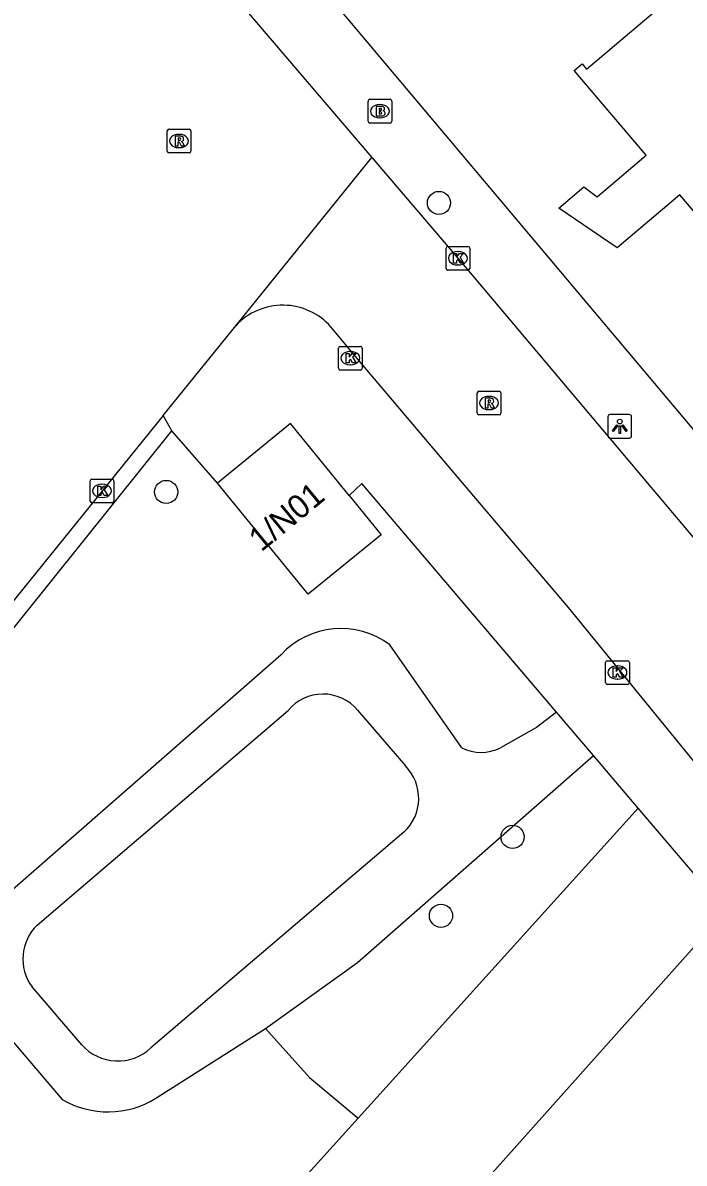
# Model space of a CAD drawing. Extents: x 159888 to 160757, y 384031 to 384746.
# Drawn here: x 160344.93 to 160372.85, y 384343.98 to 384392.1 of the extents above; entities that cross this region are included whole.
import ezdxf

# ---------------------------------------------------------------- set-up
doc = ezdxf.new("R2010")
doc.units = 0
for name, color, linetype in [('IMGEO_Boom', 7, 'Continuous'), ('IMGEO_Brandkraan', 7, 'Continuous'), ('IMGEO_Groenvoorziening', 7, 'Continuous'), ('IMGEO_Kolk', 7, 'Continuous'), ('IMGEO_Lichtpunt', 7, 'Continuous'), ('IMGEO_Pand', 7, 'Continuous'), ('IMGEO_Pand_nummerreeks', 7, 'Continuous'), ('IMGEO_Rijbaan_lokaal_open', 7, 'Continuous'), ('IMGEO_Rioolput', 7, 'Continuous'), ('IMGEO_Voetpad_gesloten', 7, 'Continuous'), ('IMGEO_Voetpad_open', 7, 'Continuous')]:
    doc.layers.add(name, color=color, linetype=linetype)

msp = doc.modelspace()

# ---------------------------------------------------------------- linework, layer by layer
at = {"layer": 'IMGEO_Boom'}
for centre in [(160362.5, 384384.5), (160350.985, 384372.306), (160365.607, 384357.751), (160362.585, 384354.424)]:
    msp.add_circle(centre, 0.489, dxfattribs=at)
at = {"layer": 'IMGEO_Brandkraan'}
for p, q in [((160359.582, 384388.872), (160360.434, 384388.872)), ((160359.507, 384387.946), (160359.507, 384388.798)), ((160359.995, 384388.652), (160360.02, 384388.652)), ((160360.508, 384388.798), (160360.508, 384387.946)), ((160360.018, 384388.092), (160359.993, 384388.092)), ((160360.434, 384387.872), (160359.582, 384387.872))]:
    msp.add_line(p, q, dxfattribs=at)
for points in [[(160359.582, 384388.872), (160360.434, 384388.872)], [(160359.507, 384387.946), (160359.507, 384388.798)], [(160359.855, 384388.572), (160359.855, 384388.172), (160360.068, 384388.172)], [(160360.086, 384388.572), (160359.855, 384388.572)], [(160360.034, 384388.491), (160359.98, 384388.491), (160359.98, 384388.415)], [(160359.98, 384388.415), (160360.033, 384388.415)], [(160360.508, 384388.798), (160360.508, 384387.946)], [(160360.042, 384388.339), (160359.98, 384388.339), (160359.98, 384388.258)], [(160359.98, 384388.258), (160360.042, 384388.258)], [(160360.434, 384387.872), (160359.582, 384387.872)]]:
    msp.add_lwpolyline(points, dxfattribs=at)
for centre, radius, start, end in [((160359.584, 384388.796), 0.0765, 91.552, 178.448), ((160359.584, 384388.796), 0.0765, 91.552, 178.448), ((160360.432, 384388.796), 0.0765, 1.552, 88.448), ((160360.432, 384388.796), 0.0765, 1.552, 88.448), ((160360.035, 384388.453), 0.0379, 267.8285, 90.9355), ((160360.09, 384388.427), 0.145, 59.4692, 91.5367), ((160360.115, 384388.474), 0.0922, 285.5137, 58.1501), ((160360.12, 384388.282), 0.105, 301.3115, 78.989), ((160359.584, 384387.948), 0.0765, 181.552, 268.448), ((160359.584, 384387.948), 0.0765, 181.552, 268.448), ((160360.043, 384388.298), 0.0404, 269.8759, 90.5077), ((160360.074, 384388.423), 0.251, 268.6676, 293.5347), ((160360.432, 384387.948), 0.0765, 271.552, 358.448), ((160360.432, 384387.948), 0.0765, 271.552, 358.448)]:
    msp.add_arc(centre, radius, start, end, dxfattribs=at)
for centre, major_axis, ratio, start_param, end_param in [((160359.994, 384388.372), (-0.387, 0.002), 0.722429, 4.712389, 7.853982), ((160360.019, 384388.372), (-0.39, 0.002), 0.717154, 1.570796, 4.712389)]:
    msp.add_ellipse(centre, major_axis=major_axis, ratio=ratio, start_param=start_param, end_param=end_param, dxfattribs=at)
at = {"layer": 'IMGEO_Groenvoorziening'}
for points in [[(160370.91, 384358.966), (160359.082, 384345.88)], [(160355.178, 384349.66), (160357.029, 384347.606), (160359.082, 384345.88)], [(160359.082, 384345.88), (160347.472, 384333.034)]]:
    msp.add_lwpolyline(points, dxfattribs=at)
at = {"layer": 'IMGEO_Kolk'}
for p, q in [((160362.872, 384382.665), (160363.724, 384382.665)), ((160362.797, 384381.739), (160362.797, 384382.591)), ((160363.285, 384382.445), (160363.31, 384382.445)), ((160363.798, 384382.591), (160363.798, 384381.739)), ((160363.724, 384381.665), (160362.872, 384381.665)), ((160363.308, 384381.885), (160363.283, 384381.885)), ((160358.26, 384377.523), (160358.26, 384378.375)), ((160358.335, 384378.449), (160359.187, 384378.449)), ((160359.261, 384378.375), (160359.261, 384377.523)), ((160358.748, 384378.229), (160358.773, 384378.229)), ((160359.187, 384377.449), (160358.335, 384377.449)), ((160358.771, 384377.669), (160358.746, 384377.669)), ((160347.777, 384371.924), (160347.777, 384372.776)), ((160347.852, 384372.85), (160348.704, 384372.85)), ((160348.265, 384372.63), (160348.29, 384372.63)), ((160348.778, 384372.776), (160348.778, 384371.924)), ((160348.288, 384372.07), (160348.263, 384372.07)), ((160348.704, 384371.85), (160347.852, 384371.85)), ((160369.534, 384364.26), (160369.534, 384365.112)), ((160369.609, 384365.186), (160370.461, 384365.186)), ((160370.022, 384364.966), (160370.047, 384364.966)), ((160370.535, 384365.112), (160370.535, 384364.26)), ((160370.045, 384364.406), (160370.02, 384364.406)), ((160370.461, 384364.186), (160369.609, 384364.186))]:
    msp.add_line(p, q, dxfattribs=at)
for points in [[(160362.872, 384382.665), (160363.724, 384382.665)], [(160362.797, 384381.739), (160362.797, 384382.591)], [(160363.118, 384382.365), (160363.241, 384382.365), (160363.241, 384382.214), (160363.371, 384382.365), (160363.535, 384382.365), (160363.389, 384382.214), (160363.542, 384381.965), (160363.39, 384381.965), (160363.305, 384382.129), (160363.241, 384382.062), (160363.241, 384381.965), (160363.118, 384381.965), (160363.118, 384382.365)], [(160363.798, 384382.591), (160363.798, 384381.739)], [(160363.724, 384381.665), (160362.872, 384381.665)], [(160358.26, 384377.523), (160358.26, 384378.375)], [(160358.335, 384378.449), (160359.187, 384378.449)], [(160359.261, 384378.375), (160359.261, 384377.523)], [(160358.581, 384378.149), (160358.704, 384378.149), (160358.704, 384377.998), (160358.834, 384378.149), (160358.998, 384378.149), (160358.852, 384377.998), (160359.005, 384377.749), (160358.853, 384377.749), (160358.768, 384377.913), (160358.704, 384377.846), (160358.704, 384377.749), (160358.581, 384377.749), (160358.581, 384378.149)], [(160359.187, 384377.449), (160358.335, 384377.449)], [(160347.777, 384371.924), (160347.777, 384372.776)], [(160347.852, 384372.85), (160348.704, 384372.85)], [(160348.098, 384372.55), (160348.221, 384372.55), (160348.221, 384372.399), (160348.351, 384372.55), (160348.515, 384372.55), (160348.369, 384372.399), (160348.522, 384372.15), (160348.37, 384372.15), (160348.285, 384372.314), (160348.221, 384372.247), (160348.221, 384372.15), (160348.098, 384372.15), (160348.098, 384372.55)], [(160348.778, 384372.776), (160348.778, 384371.924)], [(160348.704, 384371.85), (160347.852, 384371.85)], [(160369.534, 384364.26), (160369.534, 384365.112)], [(160369.609, 384365.186), (160370.461, 384365.186)], [(160369.855, 384364.886), (160369.978, 384364.886), (160369.978, 384364.735), (160370.108, 384364.886), (160370.272, 384364.886), (160370.126, 384364.735), (160370.279, 384364.486), (160370.127, 384364.486), (160370.042, 384364.65), (160369.978, 384364.583), (160369.978, 384364.486), (160369.855, 384364.486), (160369.855, 384364.886)], [(160370.535, 384365.112), (160370.535, 384364.26)], [(160370.461, 384364.186), (160369.609, 384364.186)]]:
    msp.add_lwpolyline(points, dxfattribs=at)
for centre, start, end in [((160362.874, 384382.589), 91.552, 178.448), ((160362.874, 384382.589), 91.552, 178.448), ((160363.722, 384382.589), 1.552, 88.448), ((160363.722, 384382.589), 1.552, 88.448), ((160362.874, 384381.741), 181.552, 268.448), ((160362.874, 384381.741), 181.552, 268.448), ((160363.722, 384381.741), 271.552, 358.448), ((160363.722, 384381.741), 271.552, 358.448), ((160358.337, 384378.373), 91.552, 178.448), ((160358.337, 384378.373), 91.552, 178.448), ((160359.185, 384378.373), 1.552, 88.448), ((160359.185, 384378.373), 1.552, 88.448), ((160358.337, 384377.525), 181.552, 268.448), ((160358.337, 384377.525), 181.552, 268.448), ((160359.185, 384377.525), 271.552, 358.448), ((160359.185, 384377.525), 271.552, 358.448), ((160347.854, 384372.774), 91.552, 178.448), ((160347.854, 384372.774), 91.552, 178.448), ((160348.702, 384372.774), 1.552, 88.448), ((160348.702, 384372.774), 1.552, 88.448), ((160347.854, 384371.926), 181.552, 268.448), ((160347.854, 384371.926), 181.552, 268.448), ((160348.702, 384371.926), 271.552, 358.448), ((160348.702, 384371.926), 271.552, 358.448), ((160369.611, 384365.11), 91.552, 178.448), ((160369.611, 384365.11), 91.552, 178.448), ((160370.459, 384365.11), 1.552, 88.448), ((160370.459, 384365.11), 1.552, 88.448), ((160369.611, 384364.262), 181.552, 268.448), ((160369.611, 384364.262), 181.552, 268.448), ((160370.459, 384364.262), 271.552, 358.448), ((160370.459, 384364.262), 271.552, 358.448)]:
    msp.add_arc(centre, 0.0765, start, end, dxfattribs=at)
for centre, major_axis, ratio, start_param, end_param in [((160363.284, 384382.165), (-0.387, 0.002), 0.722429, 4.712389, 7.853982), ((160363.309, 384382.165), (-0.39, 0.002), 0.717154, 1.570796, 4.712389), ((160358.747, 384377.949), (-0.387, 0.002), 0.722429, 4.712389, 7.853982), ((160358.772, 384377.949), (-0.39, 0.002), 0.717154, 1.570796, 4.712389), ((160348.264, 384372.35), (-0.387, 0.002), 0.722429, 4.712389, 7.853982), ((160348.289, 384372.35), (-0.39, 0.002), 0.717154, 1.570796, 4.712389), ((160370.021, 384364.686), (-0.387, 0.002), 0.722429, 4.712389, 7.853982), ((160370.046, 384364.686), (-0.39, 0.002), 0.717154, 1.570796, 4.712389)]:
    msp.add_ellipse(centre, major_axis=major_axis, ratio=ratio, start_param=start_param, end_param=end_param, dxfattribs=at)
at = {"layer": 'IMGEO_Lichtpunt'}
for p, q in [((160369.633, 384375.477), (160369.633, 384374.67)), ((160369.633, 384375.477), (160369.633, 384374.67)), ((160370.535, 384375.572), (160369.727, 384375.572)), ((160370.535, 384375.572), (160369.727, 384375.572)), ((160370.629, 384374.67), (160370.629, 384375.477)), ((160370.629, 384374.67), (160370.629, 384375.477)), ((160369.727, 384374.576), (160370.535, 384374.576)), ((160369.727, 384374.576), (160370.535, 384374.576))]:
    msp.add_line(p, q, dxfattribs=at)
for points in [[(160370.007, 384375.141), (160370.046, 384375.113), (160369.858, 384374.851), (160369.82, 384374.878), (160370.007, 384375.141)], [(160370.109, 384375.093), (160370.156, 384375.093), (160370.156, 384374.771), (160370.109, 384374.771), (160370.109, 384375.093)], [(160370.219, 384375.113), (160370.257, 384375.14), (160370.444, 384374.878), (160370.405, 384374.85), (160370.219, 384375.113)]]:
    msp.add_lwpolyline(points, dxfattribs=at)
msp.add_circle((160370.132, 384375.275), 0.0994, dxfattribs=at)
for centre, start, end in [((160369.727, 384375.477), 90, 180), ((160369.727, 384375.477), 90, 180), ((160370.535, 384375.477), 0, 90), ((160370.535, 384375.477), 0, 90), ((160369.727, 384374.67), 180, 270), ((160369.727, 384374.67), 180, 270), ((160370.535, 384374.67), 270, 0), ((160370.535, 384374.67), 270, 360)]:
    msp.add_arc(centre, 0.0946, start, end, dxfattribs=at)
at = {"layer": 'IMGEO_Pand'}
for points in [[(160375.465, 384381.555), (160372.669, 384384.848), (160370.026, 384382.604), (160367.563, 384384.278), (160368.617, 384385.173), (160369.178, 384384.765), (160371.242, 384386.517), (160368.212, 384390.086), (160368.542, 384390.365), (160368.725, 384390.148), (160372.537, 384393.384), (160374.482, 384395.035), (160374.367, 384395.171), (160374.682, 384395.439), (160376.53, 384393.253), (160377.348, 384393.945), (160378.875, 384392.138), (160379.798, 384392.918), (160381.536, 384390.862), (160379.795, 384389.39), (160381.854, 384386.954)], [(160358.705, 384372.155), (160356.226, 384375.192), (160353.151, 384372.682)], [(160358.705, 384372.155), (160360.056, 384370.499), (160356.981, 384367.989), (160353.151, 384372.682)], [(160364.148, 384342.901), (160373.493, 384353.362)]]:
    msp.add_lwpolyline(points, dxfattribs=at)
at = {"layer": 'IMGEO_Rijbaan_lokaal_open'}
for points in [[(160352.748, 384399.358), (160352.59, 384399.137), (160352.408, 384398.829), (160352.254, 384398.506), (160352.13, 384398.17), (160352.036, 384397.824), (160351.974, 384397.472), (160351.943, 384397.115), (160351.944, 384396.757), (160351.977, 384396.4), (160352.042, 384396.048), (160352.138, 384395.703), (160352.264, 384395.368), (160352.42, 384395.046), (160352.604, 384394.739), (160352.815, 384394.449), (160352.898, 384394.349), (160359.665, 384386.419)], [(160353.925, 384379.322), (160359.665, 384386.419)], [(160359.665, 384386.419), (160363.379, 384382.068), (160379.601, 384362.826), (160397.147, 384341.932), (160403.531, 384333.459), (160410.478, 384323.524), (160422.888, 384305.012)], [(160350.858, 384375.538), (160353.925, 384379.322)], [(160384.284, 384347.964), (160384.27, 384347.98), (160375.555, 384358.133), (160367.968, 384367.424), (160363.737, 384372.407), (160359.066, 384377.927), (160357.941, 384379.266)], [(160350.858, 384375.538), (160339.827, 384361.91), (160327.023, 384345.998), (160311.53, 384326.806), (160306.425, 384320.954), (160304.137, 384318.602), (160302.666, 384317.167), (160295.806, 384311.171), (160292.974, 384308.912), (160290.603, 384307.039)]]:
    msp.add_lwpolyline(points, dxfattribs=at)
msp.add_arc((160355.908, 384377.48), 2.706, 41.2937, 137.1086, dxfattribs=at)
at = {"layer": 'IMGEO_Rioolput'}
for p, q in [((160351.027, 384386.687), (160351.027, 384387.539)), ((160351.102, 384387.613), (160351.954, 384387.613)), ((160352.028, 384387.539), (160352.028, 384386.687)), ((160351.515, 384387.393), (160351.54, 384387.393)), ((160351.954, 384386.613), (160351.102, 384386.613)), ((160351.538, 384386.833), (160351.513, 384386.833)), ((160364.114, 384375.632), (160364.114, 384376.484)), ((160364.189, 384376.558), (160365.041, 384376.558)), ((160365.115, 384376.484), (160365.115, 384375.632)), ((160364.602, 384376.338), (160364.627, 384376.338)), ((160365.041, 384375.558), (160364.189, 384375.558)), ((160364.625, 384375.778), (160364.6, 384375.778))]:
    msp.add_line(p, q, dxfattribs=at)
for points in [[(160351.027, 384386.687), (160351.027, 384387.539)], [(160351.102, 384387.613), (160351.954, 384387.613)], [(160352.028, 384387.539), (160352.028, 384386.687)], [(160351.616, 384387.311), (160351.364, 384387.313), (160351.364, 384386.913)], [(160351.364, 384386.913), (160351.488, 384386.913), (160351.488, 384387.075), (160351.499, 384387.075)], [(160351.542, 384387.232), (160351.488, 384387.232), (160351.488, 384387.151)], [(160351.488, 384387.151), (160351.54, 384387.151)], [(160351.546, 384387.046), (160351.617, 384386.913), (160351.757, 384386.913), (160351.692, 384387.039)], [(160351.954, 384386.613), (160351.102, 384386.613)], [(160364.114, 384375.632), (160364.114, 384376.484)], [(160364.189, 384376.558), (160365.041, 384376.558)], [(160365.115, 384376.484), (160365.115, 384375.632)], [(160364.703, 384376.256), (160364.451, 384376.258), (160364.451, 384375.858)], [(160364.451, 384375.858), (160364.575, 384375.858), (160364.575, 384376.02), (160364.586, 384376.02)], [(160364.629, 384376.177), (160364.575, 384376.177), (160364.575, 384376.096)], [(160364.575, 384376.096), (160364.627, 384376.096)], [(160364.633, 384375.991), (160364.704, 384375.858), (160364.844, 384375.858), (160364.779, 384375.984)], [(160365.041, 384375.558), (160364.189, 384375.558)]]:
    msp.add_lwpolyline(points, dxfattribs=at)
for centre, radius, start, end in [((160351.104, 384387.537), 0.0765, 91.552, 178.448), ((160351.104, 384387.537), 0.0765, 91.552, 178.448), ((160351.952, 384387.537), 0.0765, 1.552, 88.448), ((160351.952, 384387.537), 0.0765, 1.552, 88.448), ((160351.498, 384387.022), 0.0533, 26.0293, 88.6989), ((160351.524, 384387.34), 0.19, 274.7715, 282.9687), ((160351.548, 384387.136), 0.0964, 77.0061, 93.1865), ((160351.562, 384387.193), 0.0378, 276.6634, 79.6772), ((160351.615, 384387.201), 0.109, 350.3612, 89.416), ((160351.613, 384387.201), 0.112, 277.5842, 350.9817), ((160351.597, 384386.986), 0.108, 29.5134, 73.7905), ((160351.104, 384386.689), 0.0765, 181.552, 268.448), ((160351.104, 384386.689), 0.0765, 181.552, 268.448), ((160351.952, 384386.689), 0.0765, 271.552, 358.448), ((160351.952, 384386.689), 0.0765, 271.552, 358.448), ((160364.191, 384376.482), 0.0765, 91.552, 178.448), ((160364.191, 384376.482), 0.0765, 91.552, 178.448), ((160365.039, 384376.482), 0.0765, 1.552, 88.448), ((160365.039, 384376.482), 0.0765, 1.552, 88.448), ((160364.585, 384375.967), 0.0533, 26.0293, 88.6989), ((160364.611, 384376.285), 0.19, 274.7715, 282.9687), ((160364.635, 384376.081), 0.0964, 77.0061, 93.1865), ((160364.649, 384376.138), 0.0378, 276.6634, 79.6772), ((160364.702, 384376.146), 0.109, 350.3612, 89.416), ((160364.7, 384376.146), 0.112, 277.5842, 350.9817), ((160364.684, 384375.931), 0.108, 29.5134, 73.7905), ((160364.191, 384375.634), 0.0765, 181.552, 268.448), ((160364.191, 384375.634), 0.0765, 181.552, 268.448), ((160365.039, 384375.634), 0.0765, 271.552, 358.448), ((160365.039, 384375.634), 0.0765, 271.552, 358.448)]:
    msp.add_arc(centre, radius, start, end, dxfattribs=at)
for centre, major_axis, ratio, start_param, end_param in [((160351.514, 384387.113), (-0.387, 0.002), 0.722429, 4.712389, 7.853982), ((160351.539, 384387.113), (-0.39, 0.002), 0.717154, 1.570796, 4.712389), ((160364.601, 384376.058), (-0.387, 0.002), 0.722429, 4.712389, 7.853982), ((160364.626, 384376.058), (-0.39, 0.002), 0.717154, 1.570796, 4.712389)]:
    msp.add_ellipse(centre, major_axis=major_axis, ratio=ratio, start_param=start_param, end_param=end_param, dxfattribs=at)
at = {"layer": 'IMGEO_Voetpad_gesloten'}
for points in [[(160363.46, 384361.516), (160360.425, 384365.859)], [(160355.833, 384365.438), (160343.916, 384355.023)], [(160345.545, 384354.033), (160356.128, 384363.083)], [(160359.063, 384363.101), (160361.081, 384360.743)], [(160367.457, 384363.019), (160366.616, 384362.368), (160365.09, 384361.516)], [(160369.023, 384361.181), (160367.457, 384363.019)], [(160355.178, 384349.66), (160359.059, 384352.449), (160369.023, 384361.181)], [(160361.022, 384357.954), (160350.333, 384348.848)], [(160347.424, 384348.981), (160345.325, 384351.427)], [(160342.877, 384351.012), (160346.601, 384346.671)], [(160350.544, 384346.722), (160355.178, 384349.66)]]:
    msp.add_lwpolyline(points, dxfattribs=at)
for centre, radius, start, end in [((160358.364, 384363.082), 3.458, 53.4224, 137.0542), ((160357.603, 384361.864), 1.914, 40.2785, 140.4243), ((160364.275, 384363.05), 1.737, 242.0233, 297.9767), ((160359.712, 384359.377), 1.934, 312.6408, 44.9354), ((160346.918, 384352.605), 1.981, 133.8805, 216.4685), ((160348.943, 384350.317), 2.023, 221.3474, 313.4171), ((160348.53, 384349.974), 3.826, 239.7169, 301.7652)]:
    msp.add_arc(centre, radius, start, end, dxfattribs=at)
at = {"layer": 'IMGEO_Voetpad_open'}
for points in [[(160354.946, 384397.526), (160354.597, 384397.082), (160401.024, 384341.943), (160406.906, 384334.176), (160430.378, 384299.406)], [(160351.227, 384374.884), (160350.858, 384375.538)], [(160338.572, 384359.13), (160351.227, 384374.884)], [(160353.151, 384372.682), (160351.227, 384374.884)], [(160367.457, 384363.019), (160359.244, 384372.659), (160358.705, 384372.155)], [(160370.91, 384358.966), (160369.023, 384361.181)], [(160373.493, 384353.362), (160374.576, 384354.663), (160370.91, 384358.966)]]:
    msp.add_lwpolyline(points, dxfattribs=at)

# ---------------------------------------------------------------- texts
at = {"layer": 'IMGEO_Pand_nummerreeks'}
msp.add_text('1/N01', height=1, rotation=39.4007, dxfattribs=at).set_placement((160354.998, 384369.753))

doc.saveas('drawing.dxf')
